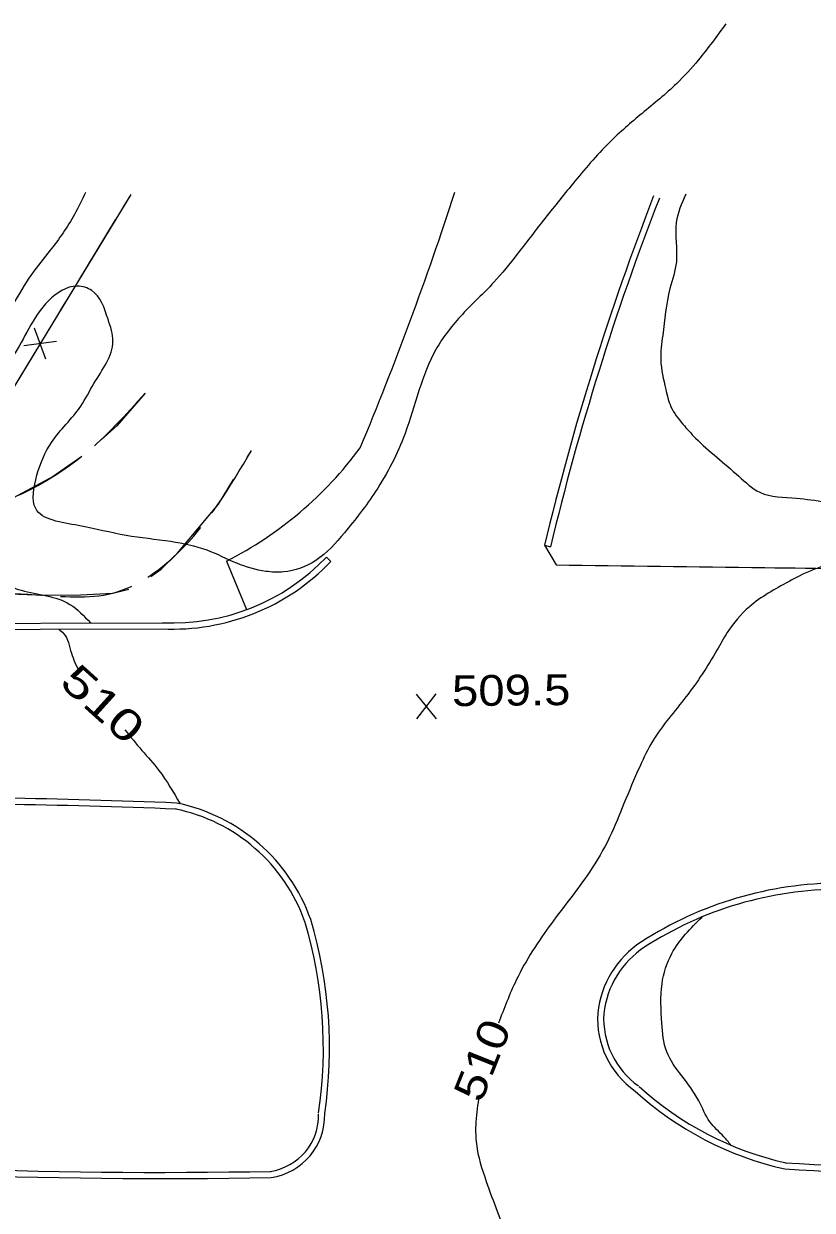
# Model space of a CAD drawing. Extents: x 2362213 to 2366494, y 6968794 to 6978110.
# Drawn here: x 2363941.6 to 2364064.6, y 6976414.2 to 6976599.3 of the extents above; entities that cross this region are included whole.
import ezdxf
from ezdxf.enums import TextEntityAlignment as Align

# ---------------------------------------------------------------- set-up
doc = ezdxf.new("R2010")
doc.units = 0
doc.header["$LTSCALE"] = 1.9
doc.linetypes.add('LONG_DASH_SHORT_DASH', pattern=[9.9, 6, -1.2, 1.5, -1.2])
doc.linetypes.add('LONG_DASHED', pattern=[7.5, 6, -1.5])
for name, color, linetype, lineweight in [('17', 7, 'Continuous', 25), ('2', 7, 'Continuous', 25), ('3', 7, 'Continuous', 25), ('31', 7, 'Continuous', 25), ('35', 7, 'Continuous', 13)]:
    doc.layers.add(name, color=color, linetype=linetype, lineweight=lineweight)

msp = doc.modelspace()

# ---------------------------------------------------------------- linework, layer by layer
at = {"layer": '17'}
for p, q in [((2363945.125, 6976550.894), (2363958.339, 6976572.64)), ((2363945.043, 6976546.963), (2363943.287, 6976551.776)), ((2363946.707, 6976549.699), (2363941.623, 6976549.04))]:
    msp.add_line(p, q, dxfattribs=at)
at = {"layer": '17', "linetype": 'LONG_DASH_SHORT_DASH'}
msp.add_lwpolyline([(2363876.486, 6976527.339), (2363930.474, 6976526.783), (2363958.339, 6976572.64)], dxfattribs=at)
at = {"layer": '17'}
msp.add_lwpolyline([(2363895.089, 6976527.146), (2363930.474, 6976526.783), (2363943.255, 6976547.816)], dxfattribs=at)
at = {"layer": '2'}
for p, q in [((2364022.853, 6976517.901), (2364023.785, 6976517.68)), ((2364022.853, 6976517.901), (2364024.652, 6976514.838)), ((2363973.244, 6976515.449), (2363976.367, 6976507.868)), ((2363989.526, 6976515.404), (2363988.83, 6976516.067))]:
    msp.add_line(p, q, dxfattribs=at)
for points in [[(2363920.92, 6976506.12), (2363925.084, 6976504.751), (2363963.195, 6976504.874)], [(2363921.221, 6976507.033), (2363925.235, 6976505.712), (2363963.195, 6976505.834)]]:
    msp.add_lwpolyline(points, dxfattribs=at)
for centre, radius, start, end in [((2363505.654, 6976736.437), 529.083, 337.39948, 342.00564), ((2364430.087, 6976420.704), 418.672, 158.75602, 166.57599), ((2364430.087, 6976420.704), 417.712, 158.75602, 166.57599), ((2363946.135, 6976568.629), 59.691, 297.0109, 323.48224), ((2363964.827, 6976538.974), 34.141, 267.25966, 316.33919), ((2363964.827, 6976538.974), 33.181, 267.25966, 316.33919), ((2363921.965, 6975412.957), 1065.633, 87.66112, 90.57598), ((2363921.965, 6975412.957), 1064.673, 87.66112, 90.57598), ((2363959.822, 6976450.111), 27.201, 19.50022, 78.46452), ((2363959.822, 6976450.111), 28.161, 19.50022, 78.46452), ((2364069.117, 6976407.724), 57.494, 90.14935, 122.7989), ((2364069.117, 6976407.724), 56.534, 90.14935, 122.7989), ((2363919.347, 6976439.455), 69.957, 351.61235, 16.65986), ((2363919.347, 6976439.455), 68.997, 351.61235, 16.65986), ((2364046.25, 6976443.303), 15.2, 122.99211, 173.79269), ((2364046.25, 6976443.303), 14.24, 122.99211, 173.79269), ((2364044.954, 6976444.086), 13.842, 176.43288, 234.74724), ((2364044.954, 6976444.086), 12.883, 176.43288, 234.74724), ((2364071.498, 6976470.65), 51.25, 227.63744, 257.40384), ((2364071.498, 6976470.65), 50.29, 227.63744, 257.40384), ((2363978.754, 6976428.989), 8.845, 278.48261, 1.53104), ((2363978.754, 6976428.989), 9.805, 278.48261, 1.53104), ((2363962.886, 6977343.959), 923.87, 264.51439, 271.07271), ((2363962.886, 6977343.959), 924.83, 264.51439, 271.07271), ((2364118.164, 6977356.946), 938.098, 266.46491, 270.90314), ((2364118.164, 6977356.946), 937.138, 266.46491, 270.90314)]:
    msp.add_arc(centre, radius, start, end, dxfattribs=at)
msp.add_spline([(2364024.652, 6976514.838), (2364057.199, 6976514.428), (2364108.166, 6976513.773), (2364173.889, 6976512.899), (2364235.015, 6976512.491), (2364293.29, 6976511.106)], degree=3, dxfattribs=at)
at = {"layer": '3'}
msp.add_line((2363976.431, 6976531.58), (2363977.13, 6976532.717), dxfattribs=at)
for points in [[(2363960.514, 6976541.639), (2363956.103, 6976536.536), (2363953.663, 6976534.383)], [(2363950.638, 6976531.764), (2363946.198, 6976528.613), (2363938.656, 6976524.591), (2363932.922, 6976522.805)], [(2363961.447, 6976513.036), (2363963.016, 6976514.191), (2363965.523, 6976516.615), (2363971.99, 6976524.337), (2363974.343, 6976528.171)], [(2363938.081, 6976510.374), (2363943.483, 6976510.205), (2363949.484, 6976510.112), (2363955.491, 6976510.449), (2363957.985, 6976511.083)]]:
    msp.add_lwpolyline(points, dxfattribs=at)
at = {"layer": '3', "linetype": 'LONG_DASHED'}
for points in [[(2363960.514, 6976541.639), (2363950.976, 6976532.007), (2363930.509, 6976522.052), (2363902.285, 6976520.253), (2363876.399, 6976522.807)], [(2363876.194, 6976512.844), (2363910.139, 6976512.518), (2363924.475, 6976510.964), (2363943.483, 6976510.205), (2363955.491, 6976510.449), (2363965.523, 6976516.615), (2363977.13, 6976532.717)]]:
    msp.add_spline(points, degree=3, dxfattribs=at)
at = {"layer": '31', "lineweight": 13}
for p, q in [((2364005.99, 6976490.849), (2364002.873, 6976494.7)), ((2364002.91, 6976490.82), (2364005.953, 6976494.729))]:
    msp.add_line(p, q, dxfattribs=at)
at = {"layer": '31'}
for points in [[(2363920.023, 6976573.076), (2363919.149, 6976571.407), (2363916.683, 6976567.843), (2363915.53, 6976565.001), (2363915.095, 6976562.377), (2363913.807, 6976558.945), (2363913.649, 6976556.683), (2363913.165, 6976552.908), (2363911.465, 6976550.823), (2363908.106, 6976548.531), (2363906.259, 6976545.112), (2363905.818, 6976543.088), (2363905.759, 6976540.887), (2363906.767, 6976538.997), (2363909.103, 6976537.339), (2363911.139, 6976534.558), (2363914.123, 6976530.026), (2363916.277, 6976528.578), (2363920.272, 6976526.996), (2363926.286, 6976522.342), (2363930.015, 6976517.237), (2363933.788, 6976514.913), (2363936.395, 6976513.088), (2363941.216, 6976510.894), (2363948.808, 6976508.686), (2363951.995, 6976505.797)], [(2364324.807, 6976548.419), (2364309.567, 6976547.364), (2364300.643, 6976546.629), (2364283.632, 6976544.536), (2364268.322, 6976542.44), (2364251.41, 6976539.239), (2364235.691, 6976537.069), (2364221.432, 6976534.833), (2364206.678, 6976532.992), (2364192.609, 6976531.868), (2364180.685, 6976531.036), (2364168.796, 6976528.872), (2364157.273, 6976527.003), (2364141.949, 6976524.106), (2364130.556, 6976523.387), (2364119.422, 6976521.661), (2364109.635, 6976520.208), (2364103.043, 6976519.485), (2364095.4, 6976518.592), (2364087.995, 6976517.992), (2364082.623, 6976517.21), (2364075.654, 6976515.924), (2364070.547, 6976515.575), (2364062.591, 6976513.109), (2364060.899, 6976512.213), (2364054.827, 6976508.325), (2364051.354, 6976504.283), (2364049.74, 6976501.537), (2364044.919, 6976494.27), (2364039.735, 6976487.381), (2364037.693, 6976483.372), (2364035.238, 6976477.607), (2364033.008, 6976472.376), (2364029.849, 6976466.916), (2364023.925, 6976458.93), (2364018.439, 6976450.086), (2364015.673, 6976443.369)], [(2363947.044, 6976504.82), (2363947.791, 6976504.167), (2363949.03, 6976501.097), (2363950.237, 6976498.199)], [(2363957.384, 6976489.097), (2363960.035, 6976485.912), (2363962.675, 6976482.798), (2363965.984, 6976477.588)], [(2364012.536, 6976431.509), (2364012.115, 6976427.475), (2364012.213, 6976424.516), (2364013.759, 6976418.66), (2364015.452, 6976414.036), (2364017.793, 6976408.658), (2364021.481, 6976403.683), (2364025.333, 6976399.309), (2364031.781, 6976395.271), (2364044.884, 6976391.925)]]:
    msp.add_spline(points, degree=3, dxfattribs=at)
at = {"layer": '35'}
for points in [[(2364051.15, 6976599.265), (2364046.833, 6976593.604), (2364043.468, 6976589.941), (2364038.062, 6976585.279), (2364032.976, 6976580.75), (2364027.256, 6976574.297), (2364022.641, 6976568.562), (2364018.541, 6976563.262), (2364014.942, 6976558.938), (2364010.029, 6976553.931), (2364005.901, 6976548.452), (2364001.086, 6976535.335), (2363996.472, 6976526.301), (2363991.633, 6976519.864), (2363987.154, 6976515.531), (2363982.151, 6976513.753), (2363979.36, 6976513.837), (2363974.848, 6976515.094), (2363970.208, 6976517.13), (2363964.545, 6976518.476), (2363957.566, 6976519.44), (2363950.09, 6976520.988), (2363943.455, 6976523.635), (2363943.656, 6976528.829), (2363945.917, 6976533.959), (2363950.503, 6976539.623), (2363952.55, 6976543.143), (2363955.517, 6976549.742), (2363954.744, 6976553.174), (2363952.221, 6976557.65), (2363949.945, 6976558.329), (2363945.466, 6976556.046), (2363942.388, 6976551.708), (2363939.969, 6976547.374), (2363936.932, 6976542.824), (2363935.135, 6976540.417), (2363930.087, 6976533.809), (2363926.028, 6976531.6), (2363923.77, 6976531.378), (2363920.512, 6976532.247), (2363919.677, 6976533.829)], [(2363951.236, 6976572.943), (2363949.508, 6976569.526), (2363945.721, 6976563.919), (2363942.807, 6976560.171), (2363939.873, 6976555.373), (2363936.495, 6976548.801), (2363934.488, 6976543.261), (2363932.793, 6976539.535), (2363931.506, 6976536.022), (2363929.187, 6976533.86), (2363926.204, 6976533.102), (2363925.233, 6976533.222), (2363921.523, 6976534.117)], [(2364044.873, 6976572.674), (2364043.395, 6976568.259), (2364043.413, 6976562.139), (2364042.423, 6976557.939), (2364041.282, 6976550.639), (2364040.978, 6976546.846), (2364041.772, 6976542.232), (2364042.558, 6976539.53), (2364044.424, 6976536.817), (2364046.415, 6976534.636), (2364053.152, 6976528.681), (2364056.437, 6976526.172), (2364062.165, 6976525.247), (2364070.998, 6976523.94), (2364081.974, 6976523.434), (2364095.036, 6976524.289), (2364104.953, 6976524.674), (2364116.866, 6976525.438), (2364129.164, 6976526.875), (2364141.944, 6976527.837), (2364158.309, 6976529.493), (2364173.053, 6976531.363), (2364187.651, 6976533.751), (2364204.363, 6976535.55), (2364221.783, 6976537.826), (2364244.725, 6976540.965), (2364257.376, 6976542.926), (2364268.754, 6976545.304), (2364282.046, 6976547.252), (2364297.978, 6976549.213), (2364312.648, 6976551.433), (2364323.627, 6976552.598), (2364336.195, 6976554.008), (2364345.439, 6976554.686), (2364353.141, 6976554.499)], [(2364051.936, 6976424.324), (2364050.823, 6976425.653), (2364048.651, 6976427.983), (2364046.909, 6976431.246), (2364044.252, 6976435.161), (2364041.916, 6976438.909), (2364041.164, 6976443.382), (2364041.175, 6976449.503), (2364042.71, 6976454.237), (2364047.416, 6976459.924)]]:
    msp.add_spline(points, degree=3, dxfattribs=at)

# ---------------------------------------------------------------- texts
at = {"layer": '31'}
for rotation, width, p in [(317.955, 1.35, (2363952.336, 6976491.384)), (68.191, 1.2, (2364015.345, 6976436.717))]:
    msp.add_text(' 510 ', height=4.8, rotation=rotation, dxfattribs=dict(at, width=width)).set_placement(p, align=Align.CENTER)
at = {"layer": '31', "width": 1.15}
msp.add_text('509.5', height=4.8, rotation=0.546, dxfattribs=at).set_placement((2364008.431, 6976492.813))

doc.saveas('drawing.dxf')
